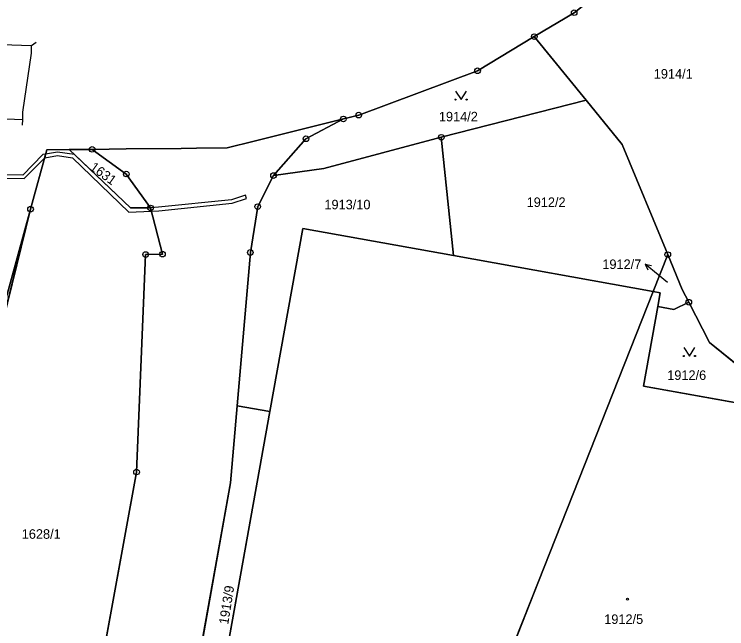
# Model space of a CAD drawing. Extents: x -689422 to -685210, y -987725 to -982160.
# Drawn here: x -686678.2 to -686551, y -985537.4 to -985427.8 of the extents above; entities that cross this region are included whole.
import ezdxf

# ---------------------------------------------------------------- set-up
doc = ezdxf.new("R2010")
doc.units = 0
for name, color, linetype in [('KN_Budovy', 7, 'Continuous'), ('KN_Hranice_parcel', 7, 'Continuous'), ('KN_Hranice_parcel_vnitrni_kresba', 7, 'Continuous'), ('KN_Parcelni cisla', 7, 'Continuous'), ('KN_Parcelni cisla_sipky', 7, 'Continuous'), ('KN_Polygon parcely', 7, 'Continuous'), ('KN_POZEMKY_ORNA PUDA', 7, 'Continuous'), ('KN_POZEMKY_OSTATNI PLOCHA', 7, 'Continuous'), ('KN_POZEMKY_ZASTAVENA PLOCHA', 7, 'Continuous'), ('KN_VYUZITI_16_ostatni plocha_silnice', 7, 'Continuous'), ('KN_VYUZITI_18_ostatni plocha_ostatni dopravni plocha', 7, 'Continuous'), ('KN_VYUZITI_19_ostatni plocha_zelen', 7, 'Continuous'), ('KN_VYUZITI_26_ostatni plocha_jina plocha', 7, 'Continuous'), ('KN_Věcná břemena k části', 7, 'Continuous'), ('KN_Značky bodu BP', 7, 'Continuous'), ('KN_Značky budov', 7, 'Continuous'), ('KN_Značky kultur', 7, 'Continuous')]:
    doc.layers.add(name, color=color, linetype=linetype)

msp = doc.modelspace()

# ---------------------------------------------------------------- linework, layer by layer
at = {"layer": 'KN_Budovy'}
msp.add_lwpolyline([(-686647.36, -985580.89), (-686657.03, -985635), (-686657.36, -985636.86), (-686639.84, -985639.99), (-686608.04, -985645.65), (-686607.72, -985643.9), (-686605.46, -985631.55), (-686601.23, -985608.44), (-686593.05, -985563.17), (-686590.1, -985563.7), (-686560.49, -985569.04), (-686553.12, -985564.16), (-686543.43, -985510.32), (-686545.4, -985509.96), (-686544.98, -985507.58), (-686543.3, -985498.14), (-686565.91, -985494.08), (-686563.36, -985479.92), (-686562.92, -985477.46), (-686564.18, -985477.23), (-686599.79, -985470.83), (-686626.72, -985465.99), (-686632.58, -985498.63)], close=True, dxfattribs=at)
at = {"layer": 'KN_Hranice_parcel'}
for p, q in [((-686585.39, -985431.78), (-686576.16, -985443.11)), ((-686576.16, -985443.11), (-686601.99, -985449.73)), ((-686601.99, -985449.73), (-686599.79, -985470.83)), ((-686675.3, -985462.54), (-686672.39, -985451.98)), ((-686672.39, -985451.98), (-686668.39, -985451.9)), ((-686668.39, -985451.9), (-686664.29, -985451.88)), ((-686599.79, -985470.83), (-686564.18, -985477.23)), ((-686564.18, -985477.23), (-686561.57, -985470.64)), ((-686632.58, -985498.63), (-686638.41, -985497.6)), ((-686632.58, -985498.63), (-686647.36, -985580.89))]:
    msp.add_line(p, q, dxfattribs=at)
for points in [[(-686585.39, -985431.78), (-686578.28, -985427.51), (-686562.9, -985415.38), (-686552.22, -985403.96)], [(-686619.47, -985446.45), (-686616.73, -985445.77), (-686595.52, -985437.87), (-686585.39, -985431.78)], [(-686561.57, -985470.64), (-686569.72, -985451.01), (-686576.16, -985443.11)], [(-686664.29, -985451.88), (-686658.22, -985451.81), (-686648.42, -985451.7), (-686645.7, -985451.66), (-686640.23, -985451.6), (-686635.41, -985450.4), (-686619.47, -985446.45)], [(-686631.93, -985456.55), (-686626.15, -985449.99), (-686619.47, -985446.45)], [(-686631.93, -985456.55), (-686622.94, -985455.3), (-686601.99, -985449.73)], [(-686668.39, -985451.9), (-686657.43, -985462.3), (-686653.9, -985462.32)], [(-686664.29, -985451.88), (-686658.21, -985456.28), (-686653.9, -985462.32)], [(-686638.41, -985497.6), (-686636.07, -985470.26), (-686634.76, -985462.09), (-686631.93, -985456.55)], [(-686689.01, -985612.65), (-686682.48, -985595.96), (-686679.26, -985576.86), (-686691.83, -985545.08), (-686691.83, -985522.61), (-686675.3, -985462.54)], [(-686675.3, -985462.54), (-686682.77, -985492.55), (-686685.77, -985505.95), (-686687.94, -985527.79), (-686688.16, -985544.08), (-686676.24, -985585.28)], [(-686653.9, -985462.32), (-686651.76, -985470.57), (-686654.76, -985470.63), (-686656.38, -985509.41), (-686663.35, -985547.6), (-686675.85, -985584.43), (-686676.24, -985585.28)], [(-686599.79, -985470.83), (-686626.72, -985465.99), (-686632.58, -985498.63)], [(-686561.57, -985470.64), (-686558.99, -985476.85), (-686557.82, -985479.13)], [(-686564.18, -985477.23), (-686584.65, -985528.92), (-686591.84, -985547.07), (-686590.1, -985563.7)], [(-686563.36, -985479.92), (-686562.92, -985477.46), (-686564.18, -985477.23)], [(-686557.82, -985479.13), (-686560.46, -985480.43), (-686563.36, -985479.92)], [(-686557.82, -985479.13), (-686554.12, -985486.33), (-686547.8, -985491.42)], [(-686544.98, -985507.58), (-686543.3, -985498.14), (-686565.91, -985494.08), (-686563.36, -985479.92)], [(-686652.27, -985570.39), (-686646.86, -985551.76), (-686639.59, -985511.32), (-686638.41, -985497.6)]]:
    msp.add_lwpolyline(points, dxfattribs=at)
at = {"layer": 'KN_Hranice_parcel_vnitrni_kresba'}
for p, q in [((-686675.13, -985433.41), (-686680.42, -985433.25)), ((-686675.15, -985434.71), (-686675.13, -985433.41)), ((-686674.3, -985432.85), (-686675.13, -985433.41)), ((-686676.66, -985445.26), (-686675.15, -985434.71)), ((-686676.7, -985446.57), (-686676.66, -985445.26)), ((-686681.97, -985446.33), (-686676.7, -985446.57)), ((-686676.75, -985447.57), (-686676.7, -985446.57))]:
    msp.add_line(p, q, dxfattribs=at)
at = {"layer": 'KN_Parcelni cisla_sipky'}
for p, q in [((-686563.28, -985474.27), (-686565.58, -985472.34)), ((-686565.58, -985472.34), (-686564.49, -985472.6)), ((-686565.58, -985472.34), (-686565.13, -985473.37)), ((-686561.63, -985475.64), (-686563.28, -985474.27))]:
    msp.add_line(p, q, dxfattribs=at)
at = {"layer": 'KN_Polygon parcely'}
for points in [[(-686554.12, -985486.33), (-686547.8, -985491.42), (-686542.66, -985410.13), (-686552.22, -985403.96), (-686562.9, -985415.38), (-686578.28, -985427.51), (-686585.39, -985431.78), (-686576.16, -985443.11), (-686569.72, -985451.01), (-686561.57, -985470.64), (-686558.99, -985476.85), (-686557.82, -985479.13)], [(-686601.99, -985449.73), (-686576.16, -985443.11), (-686585.39, -985431.78), (-686595.52, -985437.87), (-686616.73, -985445.77), (-686619.47, -985446.45), (-686626.15, -985449.99), (-686631.93, -985456.55), (-686622.94, -985455.3)], [(-686561.57, -985470.64), (-686569.72, -985451.01), (-686576.16, -985443.11), (-686601.99, -985449.73), (-686599.79, -985470.83), (-686564.18, -985477.23)], [(-686638.41, -985497.6), (-686632.58, -985498.63), (-686626.72, -985465.99), (-686599.79, -985470.83), (-686601.99, -985449.73), (-686622.94, -985455.3), (-686631.93, -985456.55), (-686634.76, -985462.09), (-686636.07, -985470.26)], [(-686688.16, -985544.08), (-686676.24, -985585.28), (-686675.85, -985584.43), (-686663.35, -985547.6), (-686656.38, -985509.41), (-686654.76, -985470.63), (-686651.76, -985470.57), (-686653.9, -985462.32), (-686657.43, -985462.3), (-686668.39, -985451.9), (-686672.39, -985451.98), (-686675.3, -985462.54), (-686682.77, -985492.55), (-686685.77, -985505.95), (-686687.94, -985527.79)], [(-686657.43, -985462.3), (-686653.9, -985462.32), (-686658.21, -985456.28), (-686664.29, -985451.88), (-686668.39, -985451.9)], [(-686675.3, -985462.54), (-686691.83, -985522.61), (-686691.83, -985545.08), (-686679.26, -985576.86), (-686682.48, -985595.96), (-686689.01, -985612.65), (-686688.24, -985611.32), (-686676.24, -985585.28), (-686688.16, -985544.08), (-686687.94, -985527.79), (-686685.77, -985505.95), (-686682.77, -985492.55)], [(-686607.72, -985643.9), (-686605.46, -985631.55), (-686601.23, -985608.44), (-686593.05, -985563.17), (-686590.1, -985563.7), (-686591.84, -985547.07), (-686584.65, -985528.92), (-686564.18, -985477.23), (-686599.79, -985470.83), (-686626.72, -985465.99), (-686632.58, -985498.63), (-686647.36, -985580.89), (-686657.03, -985635), (-686657.36, -985636.86), (-686639.84, -985639.99), (-686608.04, -985645.65)], [(-686561.57, -985470.64), (-686564.18, -985477.23), (-686562.92, -985477.46), (-686563.36, -985479.92), (-686560.46, -985480.43), (-686557.82, -985479.13), (-686558.99, -985476.85)], [(-686543.3, -985498.14), (-686565.91, -985494.08), (-686563.36, -985479.92), (-686562.92, -985477.46), (-686564.18, -985477.23), (-686584.65, -985528.92), (-686591.84, -985547.07), (-686590.1, -985563.7), (-686560.49, -985569.04), (-686553.12, -985564.16), (-686543.43, -985510.32), (-686545.4, -985509.96), (-686544.98, -985507.58)], [(-686560.46, -985480.43), (-686563.36, -985479.92), (-686565.91, -985494.08), (-686543.3, -985498.14), (-686544.98, -985507.58), (-686526.58, -985510.77), (-686526.37, -985502.11), (-686532.18, -985499.21), (-686547.8, -985491.42), (-686554.12, -985486.33), (-686557.82, -985479.13)], [(-686647.97, -985571.2), (-686649.69, -985580.48), (-686647.36, -985580.89), (-686632.58, -985498.63), (-686638.41, -985497.6), (-686639.59, -985511.32), (-686646.86, -985551.76), (-686652.27, -985570.39)]]:
    msp.add_lwpolyline(points, close=True, dxfattribs=at)
for points in [[(-686691.83, -985522.61), (-686675.3, -985462.54), (-686672.39, -985451.98), (-686668.39, -985451.9), (-686664.29, -985451.88), (-686658.22, -985451.81), (-686648.42, -985451.7), (-686645.7, -985451.66), (-686640.23, -985451.6), (-686635.41, -985450.4), (-686619.47, -985446.45), (-686616.73, -985445.77), (-686595.52, -985437.87), (-686585.39, -985431.78), (-686578.28, -985427.51)], [(-686646.86, -985551.76), (-686639.59, -985511.32), (-686638.41, -985497.6), (-686636.07, -985470.26), (-686634.76, -985462.09), (-686631.93, -985456.55), (-686626.15, -985449.99), (-686619.47, -985446.45), (-686635.41, -985450.4), (-686640.23, -985451.6), (-686645.7, -985451.66), (-686648.42, -985451.7), (-686658.22, -985451.81), (-686664.29, -985451.88), (-686658.21, -985456.28), (-686653.9, -985462.32), (-686651.76, -985470.57), (-686654.76, -985470.63), (-686656.38, -985509.41), (-686663.35, -985547.6)]]:
    msp.add_lwpolyline(points, dxfattribs=at)
at = {"layer": 'KN_POZEMKY_ORNA PUDA'}
for p, q in [((-686585.39, -985431.78), (-686578.28, -985427.51)), ((-686576.16, -985443.11), (-686585.39, -985431.78)), ((-686569.72, -985451.01), (-686576.16, -985443.11)), ((-686561.57, -985470.64), (-686569.72, -985451.01)), ((-686668.39, -985451.9), (-686664.29, -985451.88)), ((-686657.43, -985462.3), (-686668.39, -985451.9)), ((-686664.29, -985451.88), (-686658.21, -985456.28)), ((-686658.21, -985456.28), (-686653.9, -985462.32)), ((-686653.9, -985462.32), (-686657.43, -985462.3)), ((-686558.99, -985476.85), (-686561.57, -985470.64)), ((-686557.82, -985479.13), (-686558.99, -985476.85)), ((-686554.12, -985486.33), (-686557.82, -985479.13)), ((-686547.8, -985491.42), (-686554.12, -985486.33))]:
    msp.add_line(p, q, dxfattribs=at)
at = {"layer": 'KN_POZEMKY_OSTATNI PLOCHA'}
for p, q in [((-686578.28, -985427.51), (-686585.39, -985431.78)), ((-686595.52, -985437.87), (-686585.39, -985431.78)), ((-686585.39, -985431.78), (-686595.52, -985437.87)), ((-686585.39, -985431.78), (-686576.16, -985443.11)), ((-686616.73, -985445.77), (-686595.52, -985437.87)), ((-686595.52, -985437.87), (-686616.73, -985445.77)), ((-686576.16, -985443.11), (-686601.99, -985449.73)), ((-686601.99, -985449.73), (-686576.16, -985443.11)), ((-686576.16, -985443.11), (-686569.72, -985451.01)), ((-686619.47, -985446.45), (-686616.73, -985445.77)), ((-686616.73, -985445.77), (-686619.47, -985446.45)), ((-686635.41, -985450.4), (-686619.47, -985446.45)), ((-686619.47, -985446.45), (-686635.41, -985450.4)), ((-686626.15, -985449.99), (-686619.47, -985446.45)), ((-686619.47, -985446.45), (-686626.15, -985449.99)), ((-686631.93, -985456.55), (-686626.15, -985449.99)), ((-686626.15, -985449.99), (-686631.93, -985456.55)), ((-686601.99, -985449.73), (-686622.94, -985455.3)), ((-686622.94, -985455.3), (-686601.99, -985449.73)), ((-686599.79, -985470.83), (-686601.99, -985449.73)), ((-686601.99, -985449.73), (-686599.79, -985470.83)), ((-686640.23, -985451.6), (-686635.41, -985450.4)), ((-686635.41, -985450.4), (-686640.23, -985451.6)), ((-686569.72, -985451.01), (-686561.57, -985470.64)), ((-686672.39, -985451.98), (-686675.3, -985462.54)), ((-686675.3, -985462.54), (-686672.39, -985451.98)), ((-686668.39, -985451.9), (-686672.39, -985451.98)), ((-686672.39, -985451.98), (-686668.39, -985451.9)), ((-686664.29, -985451.88), (-686668.39, -985451.9)), ((-686668.39, -985451.9), (-686657.43, -985462.3)), ((-686664.29, -985451.88), (-686658.22, -985451.81)), ((-686658.22, -985451.81), (-686664.29, -985451.88)), ((-686658.21, -985456.28), (-686664.29, -985451.88)), ((-686658.22, -985451.81), (-686648.42, -985451.7)), ((-686648.42, -985451.7), (-686658.22, -985451.81)), ((-686648.42, -985451.7), (-686645.7, -985451.66)), ((-686645.7, -985451.66), (-686648.42, -985451.7)), ((-686645.7, -985451.66), (-686640.23, -985451.6)), ((-686640.23, -985451.6), (-686645.7, -985451.66)), ((-686653.9, -985462.32), (-686658.21, -985456.28)), ((-686622.94, -985455.3), (-686631.93, -985456.55)), ((-686631.93, -985456.55), (-686622.94, -985455.3)), ((-686631.93, -985456.55), (-686634.76, -985462.09)), ((-686634.76, -985462.09), (-686631.93, -985456.55)), ((-686675.3, -985462.54), (-686691.83, -985522.61)), ((-686691.83, -985522.61), (-686675.3, -985462.54)), ((-686682.77, -985492.55), (-686675.3, -985462.54)), ((-686675.3, -985462.54), (-686682.77, -985492.55)), ((-686657.43, -985462.3), (-686653.9, -985462.32)), ((-686651.76, -985470.57), (-686653.9, -985462.32)), ((-686653.9, -985462.32), (-686651.76, -985470.57)), ((-686634.76, -985462.09), (-686636.07, -985470.26)), ((-686636.07, -985470.26), (-686634.76, -985462.09)), ((-686626.72, -985465.99), (-686632.58, -985498.63)), ((-686599.79, -985470.83), (-686626.72, -985465.99)), ((-686636.07, -985470.26), (-686638.41, -985497.6)), ((-686638.41, -985497.6), (-686636.07, -985470.26)), ((-686656.38, -985509.41), (-686654.76, -985470.63)), ((-686654.76, -985470.63), (-686656.38, -985509.41)), ((-686654.76, -985470.63), (-686651.76, -985470.57)), ((-686651.76, -985470.57), (-686654.76, -985470.63)), ((-686564.18, -985477.23), (-686599.79, -985470.83)), ((-686561.57, -985470.64), (-686564.18, -985477.23)), ((-686564.18, -985477.23), (-686561.57, -985470.64)), ((-686561.57, -985470.64), (-686558.99, -985476.85)), ((-686562.92, -985477.46), (-686564.18, -985477.23)), ((-686563.36, -985479.92), (-686562.92, -985477.46)), ((-686558.99, -985476.85), (-686557.82, -985479.13)), ((-686560.46, -985480.43), (-686557.82, -985479.13)), ((-686557.82, -985479.13), (-686560.46, -985480.43)), ((-686557.82, -985479.13), (-686554.12, -985486.33)), ((-686565.91, -985494.08), (-686563.36, -985479.92)), ((-686563.36, -985479.92), (-686560.46, -985480.43)), ((-686560.46, -985480.43), (-686563.36, -985479.92)), ((-686554.12, -985486.33), (-686547.8, -985491.42)), ((-686543.3, -985498.14), (-686565.91, -985494.08)), ((-686638.41, -985497.6), (-686639.59, -985511.32)), ((-686639.59, -985511.32), (-686638.41, -985497.6)), ((-686638.41, -985497.6), (-686632.58, -985498.63)), ((-686632.58, -985498.63), (-686638.41, -985497.6)), ((-686632.58, -985498.63), (-686647.36, -985580.89)), ((-686663.35, -985547.6), (-686656.38, -985509.41)), ((-686656.38, -985509.41), (-686663.35, -985547.6)), ((-686639.59, -985511.32), (-686646.86, -985551.76)), ((-686646.86, -985551.76), (-686639.59, -985511.32))]:
    msp.add_line(p, q, dxfattribs=at)
at = {"layer": 'KN_POZEMKY_ZASTAVENA PLOCHA'}
for p, q in [((-686632.58, -985498.63), (-686626.72, -985465.99)), ((-686626.72, -985465.99), (-686599.79, -985470.83)), ((-686599.79, -985470.83), (-686564.18, -985477.23)), ((-686564.18, -985477.23), (-686584.65, -985528.92)), ((-686584.65, -985528.92), (-686564.18, -985477.23)), ((-686564.18, -985477.23), (-686562.92, -985477.46)), ((-686562.92, -985477.46), (-686563.36, -985479.92)), ((-686563.36, -985479.92), (-686565.91, -985494.08)), ((-686565.91, -985494.08), (-686543.3, -985498.14)), ((-686647.36, -985580.89), (-686632.58, -985498.63)), ((-686584.65, -985528.92), (-686591.84, -985547.07)), ((-686591.84, -985547.07), (-686584.65, -985528.92))]:
    msp.add_line(p, q, dxfattribs=at)
at = {"layer": 'KN_VYUZITI_16_ostatni plocha_silnice'}
for p, q in [((-686578.28, -985427.51), (-686585.39, -985431.78)), ((-686585.39, -985431.78), (-686595.52, -985437.87)), ((-686595.52, -985437.87), (-686616.73, -985445.77)), ((-686616.73, -985445.77), (-686619.47, -985446.45)), ((-686635.41, -985450.4), (-686619.47, -985446.45)), ((-686619.47, -985446.45), (-686635.41, -985450.4)), ((-686619.47, -985446.45), (-686626.15, -985449.99)), ((-686626.15, -985449.99), (-686631.93, -985456.55)), ((-686640.23, -985451.6), (-686635.41, -985450.4)), ((-686635.41, -985450.4), (-686640.23, -985451.6)), ((-686672.39, -985451.98), (-686675.3, -985462.54)), ((-686668.39, -985451.9), (-686672.39, -985451.98)), ((-686664.29, -985451.88), (-686668.39, -985451.9)), ((-686664.29, -985451.88), (-686658.22, -985451.81)), ((-686658.22, -985451.81), (-686664.29, -985451.88)), ((-686658.21, -985456.28), (-686664.29, -985451.88)), ((-686658.22, -985451.81), (-686648.42, -985451.7)), ((-686648.42, -985451.7), (-686658.22, -985451.81)), ((-686648.42, -985451.7), (-686645.7, -985451.66)), ((-686645.7, -985451.66), (-686648.42, -985451.7)), ((-686645.7, -985451.66), (-686640.23, -985451.6)), ((-686640.23, -985451.6), (-686645.7, -985451.66)), ((-686653.9, -985462.32), (-686658.21, -985456.28)), ((-686631.93, -985456.55), (-686634.76, -985462.09)), ((-686675.3, -985462.54), (-686691.83, -985522.61)), ((-686651.76, -985470.57), (-686653.9, -985462.32)), ((-686634.76, -985462.09), (-686636.07, -985470.26)), ((-686636.07, -985470.26), (-686638.41, -985497.6)), ((-686656.38, -985509.41), (-686654.76, -985470.63)), ((-686654.76, -985470.63), (-686651.76, -985470.57)), ((-686638.41, -985497.6), (-686639.59, -985511.32)), ((-686663.35, -985547.6), (-686656.38, -985509.41)), ((-686639.59, -985511.32), (-686646.86, -985551.76))]:
    msp.add_line(p, q, dxfattribs=at)
at = {"layer": 'KN_VYUZITI_18_ostatni plocha_ostatni dopravni plocha'}
for p, q in [((-686675.3, -985462.54), (-686672.39, -985451.98)), ((-686672.39, -985451.98), (-686668.39, -985451.9)), ((-686668.39, -985451.9), (-686657.43, -985462.3)), ((-686682.77, -985492.55), (-686675.3, -985462.54)), ((-686657.43, -985462.3), (-686653.9, -985462.32)), ((-686653.9, -985462.32), (-686651.76, -985470.57)), ((-686654.76, -985470.63), (-686656.38, -985509.41)), ((-686651.76, -985470.57), (-686654.76, -985470.63)), ((-686656.38, -985509.41), (-686663.35, -985547.6))]:
    msp.add_line(p, q, dxfattribs=at)
at = {"layer": 'KN_VYUZITI_19_ostatni plocha_zelen'}
for p, q in [((-686595.52, -985437.87), (-686585.39, -985431.78)), ((-686585.39, -985431.78), (-686576.16, -985443.11)), ((-686616.73, -985445.77), (-686595.52, -985437.87)), ((-686576.16, -985443.11), (-686601.99, -985449.73)), ((-686619.47, -985446.45), (-686616.73, -985445.77)), ((-686626.15, -985449.99), (-686619.47, -985446.45)), ((-686631.93, -985456.55), (-686626.15, -985449.99)), ((-686601.99, -985449.73), (-686622.94, -985455.3)), ((-686622.94, -985455.3), (-686631.93, -985456.55)), ((-686560.46, -985480.43), (-686557.82, -985479.13)), ((-686557.82, -985479.13), (-686554.12, -985486.33)), ((-686565.91, -985494.08), (-686563.36, -985479.92)), ((-686563.36, -985479.92), (-686560.46, -985480.43)), ((-686554.12, -985486.33), (-686547.8, -985491.42)), ((-686543.3, -985498.14), (-686565.91, -985494.08)), ((-686639.59, -985511.32), (-686638.41, -985497.6)), ((-686638.41, -985497.6), (-686632.58, -985498.63)), ((-686632.58, -985498.63), (-686647.36, -985580.89)), ((-686646.86, -985551.76), (-686639.59, -985511.32))]:
    msp.add_line(p, q, dxfattribs=at)
at = {"layer": 'KN_VYUZITI_26_ostatni plocha_jina plocha'}
for p, q in [((-686601.99, -985449.73), (-686576.16, -985443.11)), ((-686576.16, -985443.11), (-686569.72, -985451.01)), ((-686622.94, -985455.3), (-686601.99, -985449.73)), ((-686599.79, -985470.83), (-686601.99, -985449.73)), ((-686601.99, -985449.73), (-686599.79, -985470.83)), ((-686569.72, -985451.01), (-686561.57, -985470.64)), ((-686631.93, -985456.55), (-686622.94, -985455.3)), ((-686634.76, -985462.09), (-686631.93, -985456.55)), ((-686691.83, -985522.61), (-686675.3, -985462.54)), ((-686675.3, -985462.54), (-686682.77, -985492.55)), ((-686636.07, -985470.26), (-686634.76, -985462.09)), ((-686626.72, -985465.99), (-686632.58, -985498.63)), ((-686599.79, -985470.83), (-686626.72, -985465.99)), ((-686638.41, -985497.6), (-686636.07, -985470.26)), ((-686564.18, -985477.23), (-686599.79, -985470.83)), ((-686561.57, -985470.64), (-686564.18, -985477.23)), ((-686564.18, -985477.23), (-686561.57, -985470.64)), ((-686561.57, -985470.64), (-686558.99, -985476.85)), ((-686562.92, -985477.46), (-686564.18, -985477.23)), ((-686563.36, -985479.92), (-686562.92, -985477.46)), ((-686558.99, -985476.85), (-686557.82, -985479.13)), ((-686557.82, -985479.13), (-686560.46, -985480.43)), ((-686560.46, -985480.43), (-686563.36, -985479.92)), ((-686632.58, -985498.63), (-686638.41, -985497.6))]:
    msp.add_line(p, q, dxfattribs=at)
at = {"layer": 'KN_Věcná břemena k části'}
for points in [[(-686653.76, -985462.87), (-686653.9, -985462.32), (-686657.43, -985462.3), (-686667.47, -985452.77), (-686670.47, -985452.37), (-686672.6, -985452.73), (-686672.77, -985453.37), (-686670.47, -985452.97), (-686667.81, -985453.39), (-686657.78, -985463.05)], [(-686636.93, -985460.07), (-686639.45, -985460.88), (-686652.48, -985462.21), (-686653.9, -985462.32), (-686653.76, -985462.87), (-686652.38, -985462.81), (-686639.33, -985461.48), (-686636.74, -985460.64)]]:
    msp.add_lwpolyline(points, close=True, dxfattribs=at)
msp.add_lwpolyline([(-686680.47, -985457.04), (-686676.45, -985457.08), (-686672.77, -985453.37), (-686672.6, -985452.73), (-686673.09, -985452.81), (-686676.69, -985456.48), (-686680.45, -985456.44)], dxfattribs=at)
at = {"layer": 'KN_Značky bodu BP'}
for centre, radius in [((-686578.28, -985427.51), 0.5), ((-686585.39, -985431.78), 0.5), ((-686585.39, -985431.78), 0.0303), ((-686595.52, -985437.87), 0.5), ((-686595.52, -985437.87), 0.0303), ((-686619.47, -985446.45), 0.5), ((-686616.73, -985445.77), 0.5), ((-686616.73, -985445.77), 0.0303), ((-686619.47, -985446.45), 0.0303), ((-686626.15, -985449.99), 0.5), ((-686626.15, -985449.99), 0.0303), ((-686601.99, -985449.73), 0.5), ((-686601.99, -985449.73), 0.0303), ((-686664.29, -985451.88), 0.5), ((-686664.29, -985451.88), 0.0303), ((-686658.21, -985456.28), 0.5), ((-686658.21, -985456.28), 0.0303), ((-686631.93, -985456.55), 0.5), ((-686631.93, -985456.55), 0.0303), ((-686675.3, -985462.54), 0.5), ((-686675.3, -985462.54), 0.0303), ((-686653.9, -985462.32), 0.5), ((-686653.9, -985462.32), 0.0303), ((-686634.76, -985462.09), 0.5), ((-686634.76, -985462.09), 0.0303), ((-686654.76, -985470.63), 0.5), ((-686651.76, -985470.57), 0.5), ((-686636.07, -985470.26), 0.5), ((-686636.07, -985470.26), 0.0303), ((-686561.57, -985470.64), 0.5), ((-686654.76, -985470.63), 0.0303), ((-686651.76, -985470.57), 0.0303), ((-686561.57, -985470.64), 0.0303), ((-686557.82, -985479.13), 0.5), ((-686557.82, -985479.13), 0.0303), ((-686656.38, -985509.41), 0.5), ((-686656.38, -985509.41), 0.0303)]:
    msp.add_circle(centre, radius, dxfattribs=at)
at = {"layer": 'KN_Značky budov'}
msp.add_circle((-686568.78, -985532.1), 0.175, dxfattribs=at)
at = {"layer": 'KN_Značky kultur'}
for points in [[(-686599.47, -985441.5), (-686598.47, -985443), (-686597.47, -985441.5)], [(-686558.72, -985487.23), (-686557.72, -985488.73), (-686556.72, -985487.23)]]:
    msp.add_lwpolyline(points, dxfattribs=at)
for centre in [(-686599.47, -985443), (-686597.47, -985443), (-686558.72, -985488.73), (-686556.72, -985488.73)]:
    msp.add_circle(centre, 0.1, dxfattribs=at)

# ---------------------------------------------------------------- texts
at = {"layer": 'KN_Parcelni cisla'}
for s, p in [('1914/1', (-686564.07, -985439.26)), ('1914/2', (-686602.42, -985446.89)), ('1913/10', (-686622.85, -985462.57)), ('1912/2', (-686586.76, -985462.15)), ('1912/7', (-686573.25, -985473.21)), ('1912/6', (-686561.67, -985492.99)), ('1628/1', (-686676.87, -985521.31)), ('1912/5', (-686572.91, -985536.5))]:
    msp.add_text(s, height=1.7, dxfattribs=at).set_placement(p)
for s, rotation, p in [('1631', 324, (-686664.86, -985455.38)), ('1913/9', 81, (-686640.02, -985536.67))]:
    msp.add_text(s, height=1.7, rotation=rotation, dxfattribs=at).set_placement(p)

doc.saveas('drawing.dxf')
